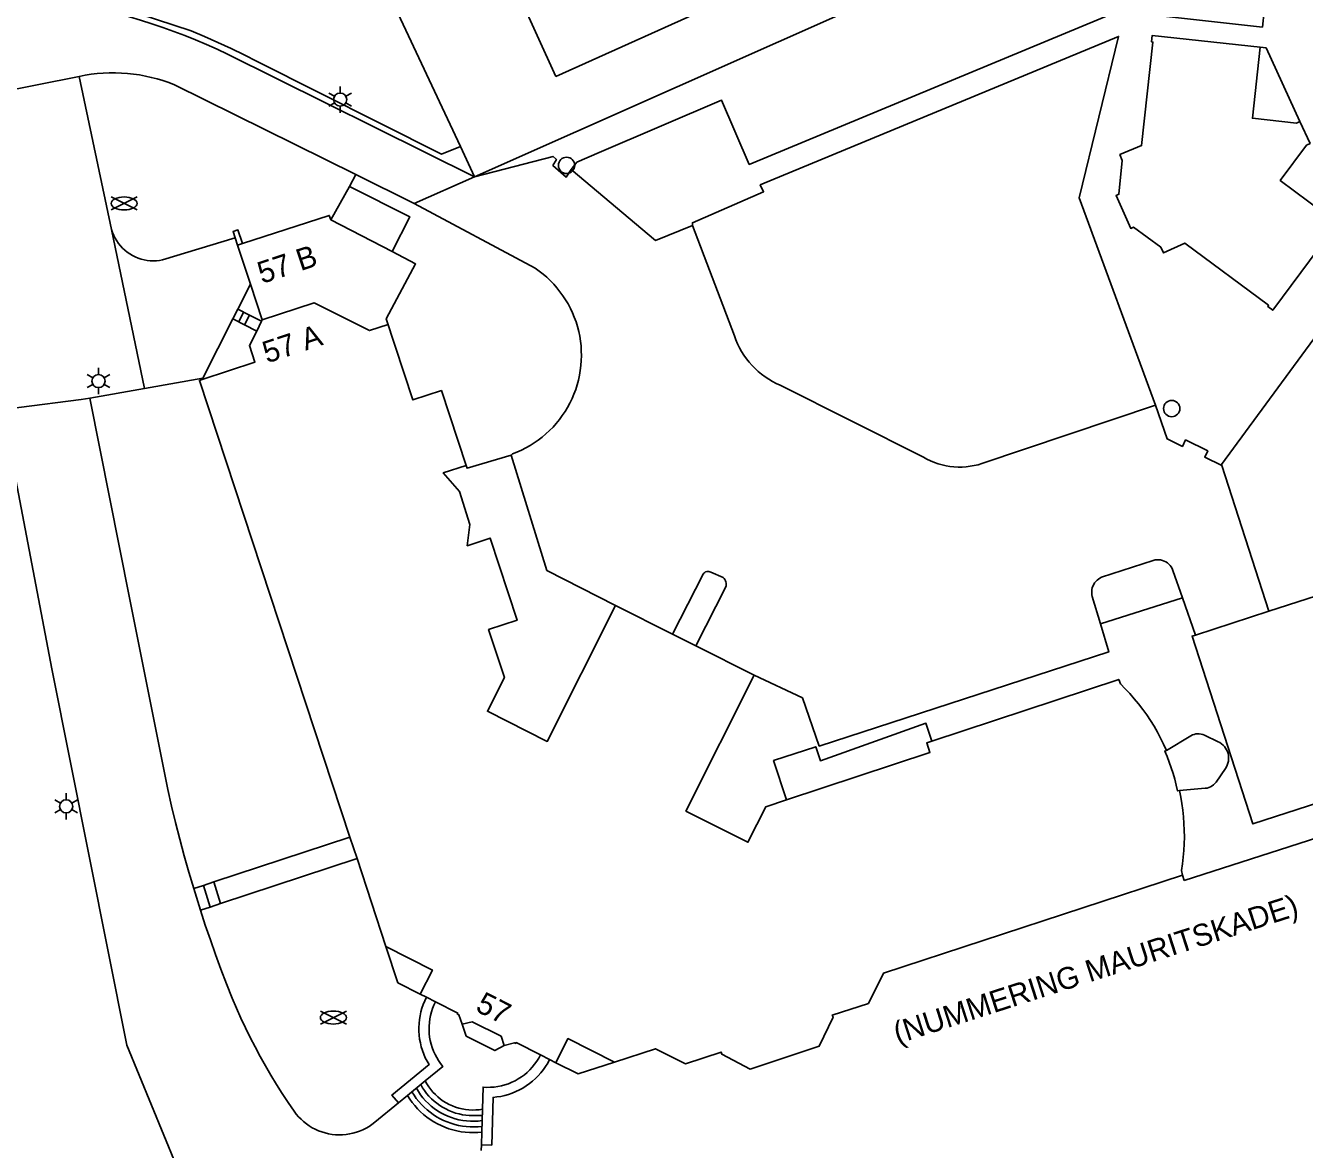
# Model space of a CAD drawing. Extents: x 122462 to 123306, y 485548 to 486417.
# Drawn here: x 123061.5 to 123149.2, y 485965.3 to 486042.4 of the extents above; entities that cross this region are included whole.
import ezdxf

# ---------------------------------------------------------------- set-up
doc = ezdxf.new("R2010")
doc.units = 0
for name, color, linetype in [('B-WE-IE-MEUBILAIR_WEGMEUBILAIR_VERKEERSBORD-S', 7, 'Continuous'), ('Level 1', 7, 'Continuous'), ('Level 11', 7, 'Continuous'), ('Level 17', 7, 'Continuous'), ('Level 19', 7, 'Continuous'), ('Level 2', 7, 'Continuous'), ('Level 21', 7, 'Continuous'), ('Level 22', 7, 'Continuous'), ('Level 30', 7, 'Continuous'), ('Level 31', 7, 'Continuous'), ('Level 33', 7, 'Continuous'), ('Level 4', 7, 'Continuous'), ('Level 50', 7, 'Continuous'), ('Level 52', 7, 'Continuous'), ('Level 53', 7, 'Continuous'), ('N werkgrens', 7, 'Continuous'), ('N-WE-AL-T25', 7, 'Continuous')]:
    doc.layers.add(name, color=color, linetype=linetype)

msp = doc.modelspace()

# ---------------------------------------------------------------- linework, layer by layer
at = {"layer": 'Level 1'}
for p, q in [((123083.719, 486031.342), (123082.434, 486029.063)), ((123076.372, 486027.426), (123076.039, 486027.318)), ((123076.039, 486027.318), (123076.922, 486024.643)), ((123076.922, 486024.643), (123077.729, 486022.189)), ((123077.683, 486022.096), (123077.346, 486021.426)), ((123077.729, 486022.189), (123077.683, 486022.096)), ((123105.846, 486000.641), (123101.949, 486002.6)), ((123141.686, 486000.577), (123146.721, 486002.205)), ((123107.449, 485999.835), (123105.846, 486000.641)), ((123111.449, 485997.819), (123107.449, 485999.835)), ((123083.74, 485986.715), (123084.225, 485985.243)), ((123084.225, 485985.243), (123086.209, 485979.209)), ((123088.559, 485975.949), (123088.975, 485975.741)), ((123088.975, 485975.741), (123089.6, 485975.425)), ((123096.798, 485971.779), (123097.423, 485971.463)), ((123097.423, 485971.463), (123097.84, 485971.249))]:
    msp.add_line(p, q, dxfattribs=at)
for points in [[(123086.627, 486026.874), (123087.847, 486029.249), (123083.719, 486031.342)], [(123082.434, 486029.063), (123082.319, 486029.361), (123076.372, 486027.426)], [(123091.701, 486012.207), (123090.008, 486017.347), (123088.057, 486016.704), (123086.227, 486022.259), (123088.239, 486026.029), (123086.627, 486026.874)], [(123077.346, 486021.426), (123076.85, 486020.439), (123077.228, 486019.295), (123073.611, 486018.104)], [(123073.611, 486018.104), (123073.42, 486018.039), (123083.74, 485986.715)], [(123101.949, 486002.6), (123097.264, 485993.286), (123093.156, 485995.353), (123094.325, 485997.675), (123093.246, 486000.95), (123095.197, 486001.593), (123093.343, 486007.222), (123091.774, 486006.706), (123091.959, 486008.16), (123091.239, 486010.429), (123090.132, 486011.691), (123091.701, 486012.207)], [(123146.721, 486002.205), (123155.236, 486004.959), (123159.402, 485992.077), (123145.62, 485987.62), (123141.454, 486000.502), (123141.686, 486000.577)], [(123113.664, 485989.267), (123112.24, 485988.797), (123111.017, 485986.366), (123106.764, 485988.506), (123111.449, 485997.819)], [(123139.699, 485992.67), (123139.506, 485993.093), (123139.3, 485993.509), (123139.081, 485993.919), (123138.848, 485994.321), (123138.603, 485994.716), (123138.345, 485995.102), (123138.075, 485995.48), (123137.792, 485995.849), (123137.498, 485996.209), (123137.193, 485996.559), (123136.876, 485996.899), (123136.549, 485997.229), (123136.429, 485997.529), (123123.623, 485993.297)], [(123123.623, 485993.297), (123123.215, 485994.532), (123115.986, 485991.962), (123115.669, 485992.921), (123112.773, 485991.964), (123113.664, 485989.267)], [(123140.594, 485989.918), (123140.469, 485989.89), (123140.377, 485990.29), (123140.273, 485990.687), (123140.158, 485991.081), (123140.032, 485991.472), (123139.894, 485991.859), (123139.746, 485992.242), (123139.586, 485992.62), (123139.699, 485992.67)], [(123140.789, 485984.11), (123140.729, 485984.439), (123140.797, 485984.893), (123140.851, 485985.35), (123140.891, 485985.807), (123140.916, 485986.266), (123140.926, 485986.725), (123140.922, 485987.185), (123140.903, 485987.644), (123140.87, 485988.102), (123140.823, 485988.559), (123140.761, 485989.014), (123140.685, 485989.468), (123140.594, 485989.918)], [(123101.86, 485971.289), (123104.67, 485972.209), (123106.729, 485971.16), (123109.176, 485971.98), (123109.226, 485971.833), (123111.17, 485970.809), (123115.9, 485972.38), (123116.849, 485974.363), (123116.799, 485974.509), (123119.279, 485975.319), (123120.296, 485977.392), (123140.789, 485984.11)], [(123086.209, 485979.209), (123089.395, 485977.598), (123088.559, 485975.949)], [(123089.6, 485975.425), (123091.127, 485974.651), (123091.097, 485974.591), (123091.206, 485974.536), (123091.425, 485973.883), (123092.123, 485974.062), (123094.098, 485973.064), (123094.3, 485972.428), (123095.02, 485972.604), (123095.093, 485972.568), (123095.123, 485972.628), (123096.798, 485971.779)], [(123097.84, 485971.249), (123098.677, 485972.903), (123101.86, 485971.289)]]:
    msp.add_lwpolyline(points, dxfattribs=at)
at = {"layer": 'Level 11'}
msp.add_lwpolyline([(123094.3, 485972.428), (123093.662, 485972.079), (123091.7, 485973.073), (123091.425, 485973.883)], dxfattribs=at)
at = {"layer": 'Level 17'}
for p, q in [((123056.72, 486037.212), (123065.188, 486038.89)), ((123065.188, 486038.89), (123067.404, 486028.382)), ((123084.134, 486032.151), (123088.143, 486030.164)), ((123069.665, 486017.494), (123067.404, 486028.382)), ((123073.661, 486018.202), (123069.665, 486017.494)), ((123069.665, 486017.494), (123065.917, 486016.83))]:
    msp.add_line(p, q, dxfattribs=at)
for points in [[(123065.093, 486043.768), (123065.515, 486043.759), (123066.297, 486043.584), (123067.076, 486043.396), (123067.852, 486043.193), (123068.623, 486042.976), (123069.391, 486042.746), (123070.154, 486042.501), (123070.913, 486042.243), (123071.667, 486041.972), (123072.416, 486041.686), (123073.16, 486041.388), (123073.898, 486041.076), (123074.63, 486040.75), (123075.357, 486040.412), (123092.278, 486032.003)], [(123065.188, 486038.89), (123065.595, 486038.969), (123066.005, 486039.033), (123066.417, 486039.082), (123066.831, 486039.115), (123067.245, 486039.133), (123067.66, 486039.135), (123068.075, 486039.122), (123068.489, 486039.093), (123068.902, 486039.049), (123069.312, 486038.989), (123069.72, 486038.914), (123070.125, 486038.824), (123070.527, 486038.718), (123070.924, 486038.598), (123071.316, 486038.463), (123071.703, 486038.313), (123084.134, 486032.151)], [(123075.875, 486027.815), (123070.892, 486026.311), (123070.683, 486026.273), (123070.472, 486026.25), (123070.259, 486026.242), (123070.047, 486026.25), (123069.835, 486026.272), (123069.626, 486026.31), (123069.42, 486026.362), (123069.218, 486026.429), (123069.022, 486026.511), (123068.832, 486026.606), (123068.649, 486026.714), (123068.474, 486026.836), (123068.309, 486026.969), (123068.154, 486027.114), (123068.009, 486027.27), (123067.876, 486027.436), (123067.755, 486027.61), (123067.647, 486027.793), (123067.552, 486027.984), (123067.471, 486028.18), (123067.404, 486028.382)], [(123065.917, 486016.83), (123065.316, 486016.724), (123061.054, 486016.192), (123059.936, 486016.026)]]:
    msp.add_lwpolyline(points, dxfattribs=at)
at = {"layer": 'Level 19'}
for p, q in [((123140.799, 486003.125), (123135.173, 486001.346)), ((123141.686, 486000.577), (123140.799, 486003.125)), ((123083.74, 485986.715), (123074.407, 485983.642)), ((123084.225, 485985.243), (123074.869, 485982.16)), ((123140.914, 485983.735), (123140.789, 485984.11))]:
    msp.add_line(p, q, dxfattribs=at)
for points in [[(123098.895, 486032.507), (123099.291, 486033.002), (123100.818, 486033.682), (123109.2, 486037.26), (123111.104, 486032.851), (123136.425, 486043.356), (123146.276, 486042.277), (123146.396, 486043.373), (123141.565, 486053.924)], [(123138.947, 486016.349), (123133.723, 486030.552), (123136.425, 486041.628), (123111.864, 486031.451), (123112.088, 486030.984), (123107.215, 486028.85), (123107.227, 486028.656)], [(123146.125, 486040.885), (123146.534, 486040.84), (123148.851, 486035.789)], [(123098.895, 486032.507), (123098.552, 486031.978), (123097.655, 486032.789), (123097.889, 486033.199), (123097.66, 486033.397), (123092.278, 486032.003)], [(123107.227, 486028.656), (123104.688, 486027.643), (123098.895, 486032.507)], [(123088.143, 486030.164), (123096.43, 486025.738), (123096.705, 486025.543), (123096.97, 486025.336), (123097.225, 486025.116), (123097.47, 486024.884), (123097.703, 486024.642), (123097.925, 486024.389), (123098.135, 486024.125), (123098.333, 486023.852), (123098.517, 486023.571), (123098.688, 486023.281), (123098.845, 486022.983), (123098.989, 486022.678), (123099.117, 486022.367), (123099.232, 486022.05), (123099.331, 486021.728), (123099.415, 486021.402), (123099.484, 486021.073), (123099.537, 486020.74), (123099.575, 486020.405), (123099.597, 486020.069), (123099.603, 486019.733), (123099.594, 486019.396), (123099.568, 486019.06), (123099.528, 486018.726), (123099.471, 486018.394), (123099.399, 486018.065), (123099.312, 486017.74), (123099.21, 486017.419), (123099.093, 486017.103), (123098.961, 486016.793), (123098.815, 486016.49), (123098.655, 486016.193), (123098.481, 486015.905), (123098.294, 486015.625), (123098.094, 486015.354), (123097.882, 486015.093), (123097.657, 486014.842), (123097.421, 486014.601), (123097.175, 486014.372), (123096.917, 486014.155), (123096.65, 486013.95), (123096.374, 486013.757), (123096.089, 486013.578), (123095.795, 486013.413), (123095.495, 486013.261), (123095.187, 486013.123), (123094.874, 486013), (123094.798, 486012.911)], [(123138.947, 486016.349), (123127.055, 486012.334), (123126.789, 486012.257), (123126.519, 486012.195), (123126.245, 486012.148), (123125.97, 486012.117), (123125.693, 486012.101), (123125.416, 486012.101), (123125.139, 486012.116), (123124.864, 486012.147), (123124.591, 486012.193), (123124.32, 486012.254), (123124.054, 486012.33), (123123.792, 486012.421), (123123.536, 486012.527), (123123.286, 486012.646), (123123.043, 486012.78), (123113.234, 486017.712), (123112.962, 486017.834), (123112.698, 486017.971), (123112.44, 486018.121), (123112.192, 486018.285), (123111.952, 486018.463), (123111.722, 486018.652), (123111.503, 486018.854), (123111.295, 486019.067), (123111.099, 486019.291), (123110.915, 486019.525), (123110.743, 486019.769), (123110.585, 486020.022), (123110.441, 486020.282), (123110.31, 486020.55), (123110.195, 486020.825), (123110.094, 486021.105), (123107.227, 486028.656)], [(123073.03, 485983.188), (123072.698, 485984.313), (123072.381, 485985.441), (123072.079, 485986.574), (123071.791, 485987.711), (123071.519, 485988.851), (123071.261, 485989.995), (123068.63, 486003.139), (123065.917, 486016.83)], [(123143.505, 486012.202), (123142.323, 486012.775), (123142.531, 486013.204), (123141.012, 486013.965), (123140.794, 486013.516), (123139.744, 486014.025), (123138.947, 486016.349)], [(123059.936, 486016.026), (123063.31, 485998.249), (123068.439, 485972.442), (123074.36, 485958.059)], [(123094.798, 486012.911), (123091.762, 486012.02), (123091.701, 486012.207)], [(123101.949, 486002.6), (123097.234, 486005.014), (123094.798, 486012.911)], [(123105.846, 486000.641), (123107.948, 486004.762), (123107.995, 486004.822), (123108.052, 486004.872), (123108.118, 486004.91), (123108.19, 486004.934), (123108.266, 486004.943), (123108.342, 486004.937), (123108.415, 486004.917), (123108.483, 486004.882), (123109.314, 486004.513), (123109.377, 486004.451), (123109.43, 486004.382), (123109.472, 486004.305), (123109.503, 486004.223), (123109.523, 486004.137), (123109.529, 486004.049), (123109.523, 486003.962), (123109.505, 486003.876), (123107.449, 485999.835)], [(123135.173, 486001.346), (123134.617, 486003.216), (123134.59, 486003.336), (123134.577, 486003.459), (123134.577, 486003.582), (123134.591, 486003.705), (123134.618, 486003.825), (123134.659, 486003.941), (123134.712, 486004.053), (123134.778, 486004.157), (123134.854, 486004.254), (123134.941, 486004.341), (123135.037, 486004.419), (123135.141, 486004.485), (123135.252, 486004.539), (123138.795, 486005.698), (123138.92, 486005.728), (123139.047, 486005.743), (123139.175, 486005.743), (123139.302, 486005.729), (123139.427, 486005.699), (123139.547, 486005.655), (123139.662, 486005.597), (123139.768, 486005.526), (123139.866, 486005.443), (123139.953, 486005.349), (123140.029, 486005.245), (123140.092, 486005.133), (123140.141, 486005.015), (123140.799, 486003.125)], [(123111.449, 485997.819), (123114.749, 485996.27), (123115.899, 485992.968), (123135.746, 485999.421), (123135.173, 486001.346)], [(123087.057, 485968.488), (123085.438, 485967.16), (123085.247, 485967.013), (123085.048, 485966.879), (123084.84, 485966.758), (123084.625, 485966.65), (123084.404, 485966.556), (123084.177, 485966.476), (123083.945, 485966.41), (123083.71, 485966.36), (123083.472, 485966.324), (123083.232, 485966.304), (123082.992, 485966.298), (123082.752, 485966.308), (123082.512, 485966.333), (123082.275, 485966.374), (123082.041, 485966.429), (123081.811, 485966.499), (123081.585, 485966.583), (123081.366, 485966.681), (123081.153, 485966.793), (123080.948, 485966.919), (123080.751, 485967.057), (123080.563, 485967.207), (123080.385, 485967.369), (123080.217, 485967.541), (123080.061, 485967.724), (123079.917, 485967.917), (123079.499, 485968.525), (123079.093, 485969.141), (123078.697, 485969.764), (123078.314, 485970.394), (123077.942, 485971.031), (123077.582, 485971.675), (123077.233, 485972.326), (123076.897, 485972.982), (123076.573, 485973.645), (123076.261, 485974.314), (123075.962, 485974.988), (123075.675, 485975.668), (123075.281, 485976.663), (123074.899, 485977.663), (123074.529, 485978.667), (123074.171, 485979.676), (123073.825, 485980.689), (123073.492, 485981.706)], [(123092.756, 485965.623), (123092.734, 485965.217)]]:
    msp.add_lwpolyline(points, dxfattribs=at)
at = {"layer": 'Level 2'}
for points in [[(123097.843, 486038.881), (123135.868, 486056.004), (123133.251, 486061.84), (123136.166, 486063.147), (123132.478, 486071.281), (123128.303, 486069.401), (123125.704, 486075.23), (123101.207, 486064.474), (123103.681, 486058.768), (123126.745, 486068.918), (123130.593, 486060.389), (123095.301, 486044.526), (123097.843, 486038.881)], [(123146.125, 486040.885), (123138.722, 486041.696), (123138.676, 486041.257), (123138.775, 486041.246), (123137.997, 486034.143), (123136.509, 486033.529), (123136.671, 486033.126), (123136.445, 486030.812), (123136.249, 486030.729), (123137.259, 486028.459), (123137.451, 486028.551), (123139.32, 486027.17), (123139.499, 486026.779), (123140.96, 486027.454), (123146.698, 486023.195), (123146.639, 486023.115), (123146.989, 486022.85), (123151.429, 486028.829), (123147.497, 486031.752), (123149.305, 486034.185), (123149.539, 486034.289), (123148.851, 486035.789)], [(123148.851, 486035.789), (123148.617, 486035.685), (123145.593, 486036.015), (123146.125, 486040.885)]]:
    msp.add_lwpolyline(points, dxfattribs=at)
at = {"layer": 'Level 21'}
for p, q in [((123076.039, 486027.318), (123075.875, 486027.815)), ((123087.681, 485968.999), (123088.898, 485969.997)), ((123087.057, 485968.488), (123087.681, 485968.999)), ((123092.78, 485966.486), (123092.823, 485968.058)), ((123092.756, 485965.623), (123092.78, 485966.486))]:
    msp.add_line(p, q, dxfattribs=at)
for points in [[(123075.875, 486027.815), (123075.729, 486028.249), (123076.064, 486028.361), (123076.372, 486027.426)], [(123088.975, 485975.741), (123088.86, 485975.498), (123088.759, 485975.249), (123088.672, 485974.995), (123088.6, 485974.736), (123088.542, 485974.474), (123088.5, 485974.208), (123088.473, 485973.941), (123088.46, 485973.673), (123088.463, 485973.404), (123088.482, 485973.136), (123088.515, 485972.869), (123088.564, 485972.605), (123088.627, 485972.344), (123088.705, 485972.087), (123088.798, 485971.835), (123088.905, 485971.588), (123089.025, 485971.348), (123089.159, 485971.115), (123086.614, 485969.029), (123087.057, 485968.488)], [(123088.898, 485969.997), (123090.11, 485970.99), (123089.955, 485971.185), (123089.813, 485971.389), (123089.684, 485971.602), (123089.568, 485971.822), (123089.466, 485972.049), (123089.378, 485972.282), (123089.304, 485972.52), (123089.246, 485972.762), (123089.202, 485973.007), (123089.173, 485973.254), (123089.16, 485973.503), (123089.163, 485973.752), (123089.18, 485974), (123089.213, 485974.247), (123089.261, 485974.491), (123089.324, 485974.732), (123089.402, 485974.969), (123089.494, 485975.2), (123089.6, 485975.425)], [(123092.823, 485968.058), (123092.865, 485969.571), (123093.117, 485969.558), (123093.368, 485969.561), (123093.62, 485969.58), (123093.869, 485969.615), (123094.116, 485969.665), (123094.359, 485969.73), (123094.598, 485969.81), (123094.831, 485969.905), (123095.058, 485970.014), (123095.278, 485970.138), (123095.489, 485970.274), (123095.692, 485970.424), (123095.884, 485970.586), (123096.067, 485970.76), (123096.238, 485970.945), (123096.397, 485971.14), (123096.544, 485971.344), (123096.678, 485971.558), (123096.798, 485971.779)], [(123097.423, 485971.463), (123097.294, 485971.225), (123097.152, 485970.994), (123096.997, 485970.772), (123096.83, 485970.559), (123096.65, 485970.356), (123096.459, 485970.164), (123096.258, 485969.983), (123096.046, 485969.814), (123095.826, 485969.657), (123095.596, 485969.513), (123095.359, 485969.382), (123095.115, 485969.265), (123094.864, 485969.162), (123094.608, 485969.074), (123094.347, 485969.001), (123094.083, 485968.942), (123093.815, 485968.899), (123093.546, 485968.871), (123093.456, 485965.604), (123092.756, 485965.623)]]:
    msp.add_lwpolyline(points, dxfattribs=at)
at = {"layer": 'Level 22'}
for p, q in [((123076.051, 486022.922), (123076.922, 486024.643)), ((123076.854, 486022.516), (123076.051, 486022.922)), ((123077.683, 486022.096), (123076.854, 486022.516)), ((123073.661, 486018.202), (123075.712, 486022.253)), ((123075.712, 486022.253), (123076.515, 486021.847)), ((123076.515, 486021.847), (123077.346, 486021.426)), ((123073.611, 486018.104), (123073.661, 486018.202))]:
    msp.add_line(p, q, dxfattribs=at)
at = {"layer": 'Level 30'}
msp.add_line((123076.515, 486021.847), (123076.854, 486022.516), dxfattribs=at)
for points in [[(123088.559, 485975.949), (123087.029, 485976.727), (123086.209, 485979.209)], [(123101.86, 485971.289), (123099.371, 485970.476), (123097.84, 485971.249)], [(123092.823, 485968.058), (123092.591, 485968.025), (123092.358, 485968.006), (123092.124, 485968.003), (123091.89, 485968.014), (123091.657, 485968.04), (123091.426, 485968.08), (123091.199, 485968.135), (123090.975, 485968.205), (123090.756, 485968.288), (123090.543, 485968.385), (123090.337, 485968.495), (123090.137, 485968.618), (123089.946, 485968.754), (123089.764, 485968.901), (123089.592, 485969.06), (123089.43, 485969.229), (123089.279, 485969.408), (123089.14, 485969.596), (123089.012, 485969.793), (123088.898, 485969.997)]]:
    msp.add_lwpolyline(points, dxfattribs=at)
at = {"layer": 'Level 31'}
for p, q in [((123075.712, 486022.253), (123076.051, 486022.922)), ((123073.03, 485983.188), (123073.695, 485983.407)), ((123073.492, 485981.706), (123073.03, 485983.188)), ((123073.695, 485983.407), (123074.407, 485983.642)), ((123074.157, 485981.925), (123073.695, 485983.407)), ((123074.407, 485983.642), (123074.869, 485982.16)), ((123074.869, 485982.16), (123074.157, 485981.925)), ((123074.157, 485981.925), (123073.492, 485981.706))]:
    msp.add_line(p, q, dxfattribs=at)
for points in [[(123139.699, 485992.67), (123141.366, 485993.669), (123141.475, 485993.725), (123141.589, 485993.766), (123141.708, 485993.794), (123141.829, 485993.807), (123141.951, 485993.805), (123142.072, 485993.788), (123142.19, 485993.757), (123142.303, 485993.711), (123143.246, 485993.263), (123143.365, 485993.199), (123143.476, 485993.122), (123143.579, 485993.033), (123143.671, 485992.934), (123143.752, 485992.826), (123143.821, 485992.709), (123143.877, 485992.586), (123143.919, 485992.457), (123143.947, 485992.325), (123143.96, 485992.19), (123143.959, 485992.055), (123143.943, 485991.92), (123143.912, 485991.788), (123143.868, 485991.661), (123143.81, 485991.538), (123143.739, 485991.423), (123143.098, 485990.495), (123143.02, 485990.396), (123142.93, 485990.308), (123142.83, 485990.231), (123142.721, 485990.168), (123142.605, 485990.119), (123142.484, 485990.085), (123142.359, 485990.067), (123140.594, 485989.918)], [(123092.78, 485966.486), (123092.495, 485966.461), (123092.209, 485966.452), (123091.923, 485966.459), (123091.638, 485966.48), (123091.355, 485966.518), (123091.074, 485966.571), (123090.796, 485966.639), (123090.522, 485966.722), (123090.253, 485966.82), (123089.99, 485966.932), (123089.734, 485967.058), (123089.485, 485967.198), (123089.243, 485967.352), (123089.011, 485967.518), (123088.788, 485967.697), (123088.575, 485967.888), (123088.372, 485968.09), (123088.181, 485968.303), (123088.002, 485968.526), (123087.835, 485968.758), (123087.681, 485968.999)]]:
    msp.add_lwpolyline(points, dxfattribs=at)
at = {"layer": 'Level 33'}
msp.add_line((123076.114, 486022.05), (123076.453, 486022.719), dxfattribs=at)
for points in [[(123087.988, 485969.252), (123088.131, 485969.023), (123088.286, 485968.802), (123088.454, 485968.59), (123088.633, 485968.388), (123088.823, 485968.196), (123089.023, 485968.015), (123089.233, 485967.845), (123089.451, 485967.687), (123089.679, 485967.542), (123089.914, 485967.409), (123090.156, 485967.289), (123090.404, 485967.183), (123090.658, 485967.091), (123090.917, 485967.013), (123091.179, 485966.95), (123091.444, 485966.901), (123091.712, 485966.867), (123091.982, 485966.848), (123092.251, 485966.844), (123092.521, 485966.854), (123092.79, 485966.88)], [(123088.289, 485969.497), (123088.428, 485969.269), (123088.58, 485969.05), (123088.745, 485968.84), (123088.922, 485968.64), (123089.111, 485968.451), (123089.311, 485968.274), (123089.521, 485968.109), (123089.74, 485967.957), (123089.968, 485967.818), (123090.204, 485967.693), (123090.447, 485967.582), (123090.696, 485967.486), (123090.951, 485967.405), (123091.21, 485967.34), (123091.472, 485967.29), (123091.737, 485967.255), (123092.003, 485967.237), (123092.27, 485967.234), (123092.537, 485967.248), (123092.802, 485967.277)], [(123088.589, 485969.743), (123088.713, 485969.534), (123088.849, 485969.333), (123088.996, 485969.14), (123089.155, 485968.956), (123089.324, 485968.782), (123089.503, 485968.618), (123089.691, 485968.465), (123089.888, 485968.323), (123090.093, 485968.193), (123090.305, 485968.075), (123090.524, 485967.97), (123090.749, 485967.878), (123090.979, 485967.799), (123091.213, 485967.734), (123091.45, 485967.683), (123091.68, 485967.648), (123091.911, 485967.626), (123092.144, 485967.617), (123092.812, 485967.628)]]:
    msp.add_lwpolyline(points, dxfattribs=at)
at = {"layer": 'Level 4'}
msp.add_line((123086.627, 486026.874), (123082.434, 486029.063), dxfattribs=at)
msp.add_lwpolyline([(123123.623, 485993.297), (123123.269, 485993.179), (123123.491, 485992.515), (123113.664, 485989.267)], dxfattribs=at)
at = {"layer": 'Level 50'}
for p, q in [((123083.07, 486037.75), (123083.07, 486038.2)), ((123082.68, 486037.525), (123082.29, 486037.75)), ((123083.849, 486037.75), (123083.459, 486037.525)), ((123082.68, 486037.075), (123082.29, 486036.85)), ((123083.07, 486036.4), (123083.07, 486036.85)), ((123083.849, 486036.85), (123083.459, 486037.075)), ((123066.118, 486018.22), (123065.728, 486018.445)), ((123066.508, 486018.445), (123066.508, 486018.895)), ((123067.287, 486018.445), (123066.897, 486018.22)), ((123066.118, 486017.77), (123065.728, 486017.545)), ((123066.508, 486017.095), (123066.508, 486017.545)), ((123067.287, 486017.545), (123066.897, 486017.77)), ((123063.9, 485989.054), (123063.51, 485989.279)), ((123064.29, 485989.279), (123064.29, 485989.729)), ((123065.069, 485989.279), (123064.679, 485989.054)), ((123063.9, 485988.604), (123063.51, 485988.379)), ((123064.29, 485987.929), (123064.29, 485988.379)), ((123065.069, 485988.379), (123064.679, 485988.604))]:
    msp.add_line(p, q, dxfattribs=at)
for centre in [(123083.07, 486037.3), (123066.508, 486017.995), (123064.29, 485988.829)]:
    msp.add_circle(centre, 0.45, dxfattribs=at)
at = {"layer": 'Level 52'}
for p, q in [((123067.367, 486029.737), (123069.148, 486030.627)), ((123067.367, 486030.627), (123069.148, 486029.737)), ((123081.713, 485973.898), (123083.494, 485974.788)), ((123081.713, 485974.788), (123083.494, 485973.898))]:
    msp.add_line(p, q, dxfattribs=at)
for centre in [(123068.257, 486030.18), (123082.603, 485974.341)]:
    msp.add_ellipse(centre, major_axis=(0.89, 0), ratio=0.5, dxfattribs=at)
at = {"layer": 'Level 53'}
for centre in [(123098.584, 486032.786), (123140.063, 486016.111)]:
    msp.add_circle(centre, 0.56, dxfattribs=at)
at = {"layer": 'N werkgrens'}
for p, q in [((123141.109, 486053.721), (123092.278, 486032.003)), ((123084.899, 486047.769), (123091.31, 486034.072)), ((123091.31, 486034.072), (123092.278, 486032.003)), ((123083.719, 486031.342), (123084.134, 486032.151)), ((123088.143, 486030.164), (123092.278, 486032.003)), ((123146.721, 486002.205), (123143.505, 486012.202))]:
    msp.add_line(p, q, dxfattribs=at)
for points in [[(123091.31, 486034.072), (123090.023, 486033.559), (123077.376, 486039.919), (123076.487, 486040.367), (123075.591, 486040.801), (123074.688, 486041.22), (123073.779, 486041.625), (123072.863, 486042.016), (123065.657, 486044.385), (123061.981, 486052.592)], [(123143.505, 486012.202), (123143.48, 486012.279), (123153.67, 486026.149), (123155.802, 486027.01)], [(123159.641, 486018.124), (123170.39, 485993.239), (123140.914, 485983.735)]]:
    msp.add_lwpolyline(points, dxfattribs=at)
at = {"layer": 'N-WE-AL-T25'}
msp.add_lwpolyline([(123086.354, 486021.873), (123085.068, 486021.455), (123081.294, 486023.351), (123077.729, 486022.189)], dxfattribs=at)

# ---------------------------------------------------------------- texts
at = {"layer": 'B-WE-IE-MEUBILAIR_WEGMEUBILAIR_VERKEERSBORD-S'}
for s, rotation, p in [('57 B', 18.31989, (123077.708, 486024.655)), ('57 A', 18.31989, (123078.051, 486019.2)), ('(NUMMERING MAURITSKADE)', 17.82053, (123121.282, 485972.527)), ('57', 333.22377, (123092.27, 485974.828))]:
    msp.add_text(s, height=1.5, rotation=rotation, dxfattribs=at).set_placement(p)

doc.saveas('drawing.dxf')
